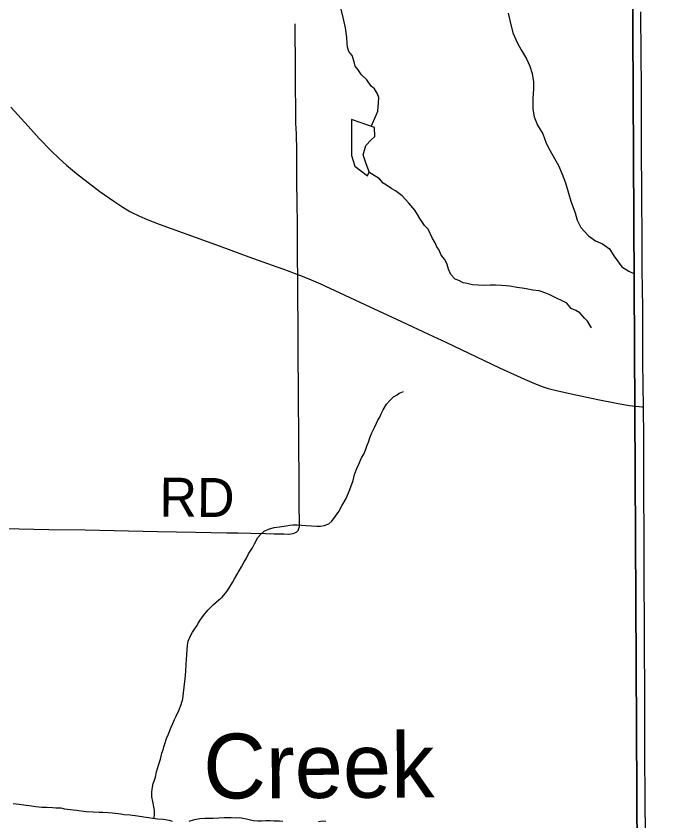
# Model space of a CAD drawing. Extents: x 1985906 to 2360102, y 891258 to 1222054.
# Drawn here: x 2199455 to 2204524, y 1037523 to 1043732 of the extents above; entities that cross this region are included whole.
import ezdxf

# ---------------------------------------------------------------- set-up
doc = ezdxf.new("R2010")
doc.units = 0
for name, color, linetype in [('GM_X_Adjacent_County', 7, 'Continuous'), ('GM_X_County', 7, 'Continuous'), ('GM_X_County_Road', 7, 'Continuous'), ('GM_X_Minor_Lake', 7, 'Continuous'), ('GM_X_Minor_River', 7, 'Continuous'), ('GM_X_Minor_River_Text', 7, 'Continuous'), ('GM_X_Township', 7, 'Continuous'), ('GM_X_Township_Road', 7, 'Continuous'), ('GM_X_Township_Road_Text', 7, 'Continuous')]:
    doc.layers.add(name, color=color, linetype=linetype)

msp = doc.modelspace()

# ---------------------------------------------------------------- linework, layer by layer
at = {"layer": 'GM_X_Adjacent_County'}
msp.add_lwpolyline([(2204523.9, 998045.8), (2204498.2, 1002246.1), (2204459.7, 1006231.2), (2204445.8, 1007585.1), (2204396.1, 1012420.8), (2204391.3, 1012890.8), (2204405.1, 1018277.7), (2204393.9, 1019757.7), (2204395.8, 1020517.2), (2204378.9, 1020840.9), (2204390.8, 1021803), (2204388.4, 1022493.7), (2204387.8, 1022769.7), (2204387.6, 1022836.8), (2204387.2, 1023043.6), (2204303.5, 1026249), (2204358.8, 1029498.9), (2204343.6, 1030438.6), (2204262.1, 1034310.1), (2204254.6, 1035776.1), (2204229.3, 1040690.4), (2204199.1, 1046564.8), (2204184.4, 1049044.2), (2204131, 1055649.7)], dxfattribs=at)
at = {"layer": 'GM_X_County'}
msp.add_lwpolyline([(2204131, 1055649.7), (2204184.4, 1049044.2), (2204199.1, 1046564.8), (2204229.3, 1040690.4), (2204254.6, 1035776.1), (2204262.1, 1034310.1), (2204343.6, 1030438.6), (2204358.8, 1029498.9), (2204303.5, 1026249), (2204387.2, 1023043.6), (2204387.6, 1022836.8), (2204387.8, 1022769.7), (2204388.4, 1022493.7), (2204390.8, 1021803), (2204378.9, 1020840.9), (2204395.8, 1020517.2), (2204393.9, 1019757.7), (2204405.1, 1018277.7), (2204391.3, 1012890.8), (2204396.1, 1012420.8), (2204445.8, 1007585.1), (2204459.7, 1006231.2), (2204498.2, 1002246.1), (2204523.9, 998045.8)], dxfattribs=at)
at = {"layer": 'GM_X_County_Road'}
for points in [[(2204296.8, 1040714.6), (2204294.1, 1040883.7), (2204291.7, 1041064), (2204291.4, 1041161.9), (2204291.6, 1041260), (2204291.7, 1041341.9), (2204291.1, 1041489.3), (2204289.4, 1041620.4), (2204287.6, 1041784.4), (2204286, 1042030.5), (2204285.6, 1042128.9), (2204285, 1042227.1), (2204284.4, 1042374.7), (2204282.4, 1042702.5), (2204282.1, 1042850.1), (2204282.4, 1042997.8), (2204282, 1043096.2), (2204280.8, 1043211), (2204279.8, 1043407.7), (2204279.4, 1043506), (2204277.3, 1043685.9), (2204275.8, 1043766)], [(2199414.2, 1043028.8), (2199547.6, 1042883.9), (2199634.2, 1042787), (2199724.9, 1042692.5), (2199783.8, 1042635.7), (2199844.7, 1042581.2), (2199920.2, 1042518.3), (2200010.3, 1042447.4), (2200102.5, 1042379.1), (2200209.3, 1042303.1), (2200277.8, 1042258.4), (2200333.8, 1042225), (2200406.8, 1042188.3), (2200466.4, 1042161.7), (2200558, 1042126.3), (2201021.2, 1041959.7), (2201252.3, 1041875.6), (2201468.3, 1041797.8), (2201514.6, 1041781.2), (2201622.3, 1041741.6), (2201630.4, 1041738.5)], [(2201630.4, 1041738.5), (2201714.1, 1041705.8), (2201804.7, 1041666.7), (2201953.4, 1041597.4), (2202146.8, 1041507.5), (2202429.5, 1041376.2), (2202637.3, 1041278.6), (2202771.1, 1041216.1), (2202889.9, 1041160.4), (2203186, 1041019.4), (2203379.4, 1040930), (2203469.3, 1040890.9), (2203515, 1040873.5), (2203561.6, 1040858.7), (2203624.9, 1040842.2), (2203737.8, 1040816.8), (2203945.2, 1040774.5), (2204088.9, 1040745.3), (2204187, 1040728.7), (2204263, 1040718.9), (2204285.4, 1040716.1), (2204296.8, 1040714.6)], [(2204299.9, 1040182.8), (2204300.1, 1040328), (2204299.5, 1040524.4), (2204297.7, 1040670.8), (2204296.8, 1040714.6)], [(2204312.2, 1037452.7), (2204310.8, 1037646.3), (2204309.7, 1037794), (2204308.1, 1037937.2), (2204308.5, 1038132.6), (2204307.8, 1038261.1), (2204307.3, 1038365.3), (2204307.5, 1038438.2), (2204307.8, 1038510.3), (2204307.4, 1038623), (2204305.6, 1038770.3), (2204303.5, 1038950.6), (2204303.4, 1039032.6), (2204303.6, 1039163.8), (2204303.1, 1039262.2), (2204302.1, 1039491.8), (2204301.3, 1039639.3), (2204300.9, 1039786.8), (2204299.9, 1039999.9), (2204299.9, 1040131.2), (2204299.9, 1040182.8)]]:
    msp.add_lwpolyline(points, dxfattribs=at)
at = {"layer": 'GM_X_Minor_Lake'}
for points in [[(2202044.7, 1042934.1), (2202043.8, 1042657.6), (2202068.8, 1042573.7), (2202167.7, 1042500.7), (2202179.4, 1042530.8), (2202154.6, 1042598.7), (2202133.9, 1042660.6), (2202155.1, 1042732.9), (2202194.6, 1042777.4), (2202224.4, 1042803.8), (2202221.6, 1042871.9)], [(2202221.6, 1042871.9), (2202044.7, 1042934.1)]]:
    msp.add_lwpolyline(points, dxfattribs=at)
at = {"layer": 'GM_X_Minor_River'}
for points in [[(2202195.7, 1042881), (2202233.9, 1042967.3), (2202245.8, 1042999.5), (2202251.5, 1043061.7), (2202253.3, 1043103.8), (2202243.1, 1043131.9), (2202220.7, 1043171.9), (2202194.5, 1043191.8), (2202162.1, 1043239.8), (2202121.7, 1043277.6), (2202095.3, 1043317.6), (2202071, 1043345.6), (2202064.8, 1043379.6), (2202048.5, 1043427.7), (2202024.2, 1043459.6), (2202011.9, 1043491.7), (2202009.8, 1043521.7), (2202007.5, 1043565.9), (2201997, 1043642), (2201980.5, 1043720.2), (2201960, 1043796.3)], [(2203253.1, 1043754.5), (2203267.8, 1043686.6), (2203288.8, 1043602.6), (2203323.7, 1043522.9), (2203352.3, 1043471.1), (2203395.2, 1043401.4), (2203419.8, 1043345.6), (2203438.5, 1043289.7), (2203449.2, 1043225.7), (2203447.8, 1043169.6), (2203442.6, 1043095.4), (2203443.5, 1043013.2), (2203452.2, 1042955.2), (2203478.9, 1042891.4), (2203519.8, 1042823.7), (2203546.6, 1042751.8), (2203575.2, 1042698), (2203610, 1042634.3), (2203640.6, 1042580.5), (2203669.4, 1042512.7), (2203694.2, 1042444.9), (2203719.1, 1042367), (2203735.8, 1042305), (2203768.8, 1042215.2), (2203785.5, 1042157.3), (2203814.2, 1042101.5), (2203873, 1042036), (2203927.4, 1041998.5), (2203981.8, 1041975.1), (2204034.3, 1041935.6), (2204068.9, 1041881.8), (2204129.9, 1041798.3), (2204184.4, 1041764.9), (2204228.3, 1041743.5)], [(2202702.4, 1041952.1), (2202701.9, 1041952.9), (2202687.6, 1041989), (2202669.4, 1042014.9), (2202634.8, 1042086.9), (2202606.5, 1042116.9), (2202572, 1042170.9), (2202551.8, 1042200.8), (2202531.5, 1042234.8), (2202484.9, 1042288.7), (2202434.4, 1042344.6), (2202381.9, 1042384.4), (2202353.7, 1042398.3), (2202313.3, 1042428.2), (2202287.1, 1042442.1), (2202258.8, 1042476), (2202178.3, 1042528.2)], [(2202936.6, 1041669.4), (2202904.4, 1041675.2), (2202872.1, 1041691.1), (2202844, 1041701), (2202809.6, 1041738.9), (2202791.3, 1041778.9), (2202783, 1041815), (2202764.7, 1041853), (2202734.4, 1041886.9), (2202720.1, 1041924.9), (2202702.4, 1041952.1)], [(2203896.1, 1041326.8), (2203864.8, 1041377.6), (2203842.5, 1041401.6), (2203806.1, 1041441.5), (2203773.9, 1041459.4), (2203739.6, 1041477.2), (2203705.2, 1041517.2), (2203668.9, 1041535), (2203626.6, 1041556.9), (2203568.2, 1041584.6), (2203544, 1041594.5), (2203491.6, 1041612.3), (2203443.4, 1041618), (2203391.1, 1041627.8), (2203360.9, 1041631.6), (2203320.7, 1041637.4), (2203266.3, 1041649.1), (2203236.2, 1041651), (2203200, 1041652.8), (2203155.7, 1041656.6), (2203113.5, 1041656.3), (2203073.3, 1041654.1), (2203021.1, 1041655.8), (2202976.8, 1041659.6), (2202936.6, 1041669.4)], [(2200851.4, 1039031.2), (2200858.9, 1039042.2), (2200876.9, 1039070.4), (2200900.8, 1039106.6), (2200934.7, 1039148.9), (2200978.7, 1039191.3), (2201020.7, 1039227.6), (2201044.7, 1039249.8), (2201080.6, 1039292.2), (2201096.6, 1039316.3), (2201124.5, 1039362.6), (2201140.4, 1039390.8), (2201158.3, 1039421), (2201176.2, 1039453.2), (2201194.1, 1039483.3), (2201212, 1039517.5), (2201232, 1039549.8), (2201249.9, 1039581.9), (2201279.8, 1039628.2), (2201295.7, 1039660.4), (2201321.5, 1039708.7), (2201341.5, 1039732.9), (2201369.5, 1039757.1), (2201403.6, 1039773.3), (2201445.7, 1039785.6), (2201487.9, 1039791.9), (2201538.1, 1039800.2), (2201568.2, 1039804.4), (2201594.3, 1039806.5), (2201624.5, 1039806.7), (2201656.6, 1039804.8), (2201694.8, 1039803), (2201775.3, 1039795.5), (2201803.4, 1039795.6), (2201831.5, 1039801.8), (2201867.6, 1039814), (2201891.6, 1039834.2), (2201919.5, 1039872.5), (2201945.5, 1039910.7), (2201969.3, 1039953), (2202001.2, 1040011.3), (2202030.9, 1040079.7), (2202056.7, 1040150.1), (2202066.5, 1040194.2), (2202084.3, 1040240.5), (2202100.2, 1040274.7), (2202120, 1040322.9), (2202138, 1040353.1), (2202153.8, 1040391.3), (2202165.7, 1040421.5), (2202175.6, 1040445.6), (2202185.5, 1040477.7), (2202201.4, 1040515.9), (2202221.2, 1040558.2), (2202237.1, 1040590.4), (2202247, 1040614.5), (2202261, 1040638.6), (2202272.9, 1040662.8), (2202286.8, 1040692.9), (2202314.7, 1040737.2), (2202342.7, 1040769.5), (2202368.6, 1040793.7), (2202394.7, 1040809.9)], [(2202394.7, 1040809.9), (2202412.6, 1040821.9)], [(2202412.6, 1040821.9), (2202418.7, 1040826), (2202444.8, 1040836.2)], [(2200520.8, 1037541.8), (2200523.4, 1037576), (2200523.3, 1037604.1), (2200519.1, 1037632.2), (2200510.8, 1037672.2), (2200502.6, 1037708.3), (2200502.4, 1037742.4), (2200504.3, 1037766.5), (2200514.1, 1037810.7), (2200522, 1037836.8), (2200529.9, 1037860.9), (2200539.7, 1037901.1), (2200547.6, 1037927.2), (2200553.5, 1037953.3), (2200569.3, 1037999.5), (2200581.1, 1038045.7), (2200589, 1038069.8), (2200594.9, 1038094), (2200602.8, 1038118.1), (2200616.7, 1038158.3), (2200628.6, 1038186.4), (2200652.3, 1038246.7), (2200664.2, 1038274.9), (2200678.1, 1038305), (2200690.1, 1038331.2), (2200709.9, 1038373.4), (2200729.7, 1038421.7), (2200741.6, 1038463.8), (2200745.5, 1038487.9), (2200753.1, 1038554.2), (2200758.8, 1038618.4), (2200764.5, 1038674.6), (2200768.2, 1038732.8), (2200773.9, 1038803), (2200777.4, 1038879.3), (2200783.3, 1038909.4), (2200801.2, 1038949.6), (2200817.1, 1038977.8), (2200837, 1039010), (2200851.4, 1039031.2)], [(2199431.6, 1037656.2), (2199477.8, 1037652.5), (2199532.2, 1037644.8), (2199556.3, 1037640.9), (2199608.6, 1037633.2), (2199652.8, 1037629.4)], [(2199652.8, 1037629.4), (2199691, 1037627.6), (2199735.3, 1037625.8), (2199761.4, 1037624), (2199801.6, 1037622.2), (2199829.8, 1037616.3), (2199896.2, 1037608.7), (2199922.3, 1037604.8), (2199996.7, 1037595.2), (2200049, 1037593.5), (2200097.2, 1037589.7), (2200123.4, 1037589.9), (2200165.6, 1037588.1), (2200199.8, 1037584.3), (2200264.1, 1037576.6), (2200290.3, 1037572.8), (2200334.5, 1037569), (2200390.9, 1037561.3), (2200441.1, 1037553.5), (2200545.7, 1037538.1), (2200592, 1037536.3), (2200636.2, 1037528.5), (2200660.4, 1037520.6)], [(2200791, 1037521.4), (2200833.2, 1037533.6), (2200873.3, 1037541.9), (2200911.5, 1037544.1), (2200975.8, 1037544.4), (2201020, 1037546.7), (2201060.2, 1037548.9), (2201114.5, 1037549.2), (2201154.7, 1037547.4), (2201178.8, 1037547.6), (2201204.9, 1037543.7), (2201233.1, 1037537.8), (2201285.4, 1037526.1), (2201319.6, 1037522.3), (2201349.8, 1037524.4), (2201381.9, 1037526.6), (2201416.1, 1037526.8), (2201446.2, 1037523), (2201488.5, 1037523.2), (2201514.6, 1037521.3)], [(2201790, 1037518.9), (2201822.1, 1037523), (2201846.2, 1037521.2)]]:
    msp.add_lwpolyline(points, dxfattribs=at)
at = {"layer": 'GM_X_Township'}
msp.add_lwpolyline([(2204131, 1055649.7), (2204184.4, 1049044.2), (2204199.1, 1046564.8), (2204229.3, 1040690.4), (2204254.6, 1035776.1), (2204262.1, 1034310.1), (2204343.6, 1030438.6), (2204358.8, 1029498.9), (2204303.5, 1026249), (2199056.3, 1026228.6), (2198740.4, 1026223.7), (2195506.3, 1026174.5), (2194975.7, 1026175.7), (2190033.9, 1026150.3), (2187536.7, 1026141.5), (2182890.6, 1026122), (2182737.8, 1026127.9), (2180901.6, 1026116.5), (2177595.5, 1026120.2)], dxfattribs=at)
at = {"layer": 'GM_X_Township_Road'}
for points in [[(2201630.4, 1041738.5), (2201627.6, 1041840.7), (2201627.9, 1041971.7), (2201626, 1042119.4), (2201623.3, 1042297.9), (2201622.6, 1042446.4), (2201622.2, 1042561.4), (2201621.5, 1042692.3), (2201618.8, 1042824.5), (2201615, 1042906.3), (2201614.2, 1042986.6), (2201613.3, 1043051.8), (2201612.1, 1043149.9), (2201610.8, 1043297.2), (2201611.1, 1043427.9), (2201609, 1043558.8), (2201608.9, 1043656.9), (2201608.1, 1043673.3)], [(2199364.4, 1039778.6), (2199708.9, 1039771.4), (2199987.8, 1039767.4), (2200545.6, 1039755.1), (2200840.8, 1039749.1), (2201082.7, 1039745.3), (2201168.4, 1039744.1), (2201266.3, 1039741.8), (2201379.7, 1039739.4), (2201445.5, 1039737.8), (2201479.1, 1039737.8), (2201521.5, 1039736.2), (2201553.5, 1039735.4), (2201574.2, 1039736.2), (2201592.5, 1039739.3), (2201607.3, 1039744.7), (2201620.8, 1039752.2), (2201631.9, 1039763.8), (2201638.1, 1039777.9), (2201641.2, 1039794.2), (2201642, 1039825.5), (2201640.9, 1039957.1), (2201639, 1040201.1), (2201637.1, 1040382.4), (2201637.7, 1040497.1), (2201634.5, 1040775.6), (2201632.8, 1041185.7), (2201630.5, 1041727), (2201630.4, 1041738.5)]]:
    msp.add_lwpolyline(points, dxfattribs=at)

# ---------------------------------------------------------------- texts
at = {"layer": 'GM_X_Minor_River_Text'}
msp.add_text('Creek', height=500.14, rotation=0.31656, dxfattribs=at).set_placement((2200900.7, 1037694.4))
at = {"layer": 'GM_X_Township_Road_Text'}
msp.add_text('RD', height=300, rotation=359.50636, dxfattribs=at).set_placement((2200560.2, 1039871.4))

doc.saveas('drawing.dxf')
